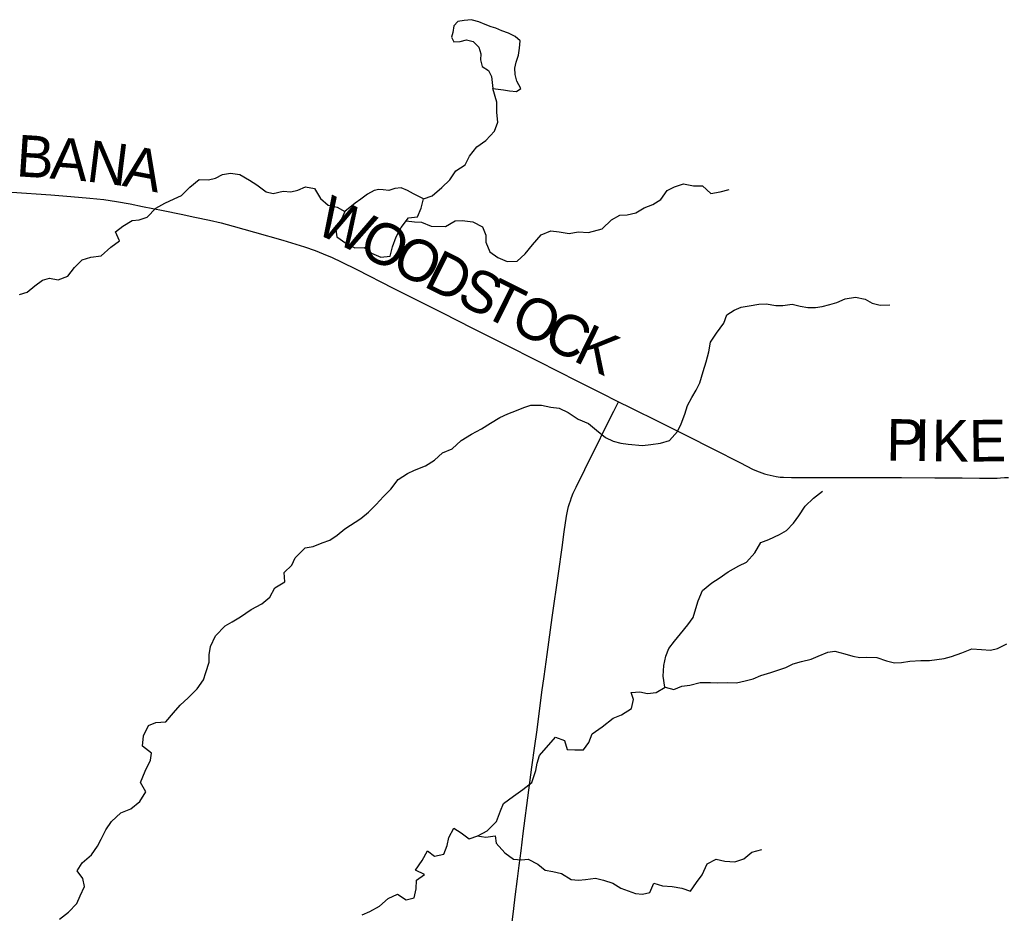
# Model space of a CAD drawing. Extents: x 0 to 1101, y 0 to 440.
# Drawn here: x 845.677 to 847.022, y 369.846 to 371.064 of the extents above; entities that cross this region are included whole.
import ezdxf

# ---------------------------------------------------------------- set-up
doc = ezdxf.new("R2010")
doc.units = 0
for name, color, linetype in [('GM_X_County_Road', 7, 'Continuous'), ('GM_X_County_Road_Text', 7, 'Continuous'), ('GM_X_Minor_Lake', 7, 'Continuous'), ('GM_X_Minor_River', 7, 'Continuous'), ('GM_X_Township_Road', 7, 'Continuous')]:
    doc.layers.add(name, color=color, linetype=linetype)

msp = doc.modelspace()

# ---------------------------------------------------------------- linework, layer by layer
at = {"layer": 'GM_X_County_Road'}
for points in [[(845.6665, 370.8285), (845.7198, 370.825), (845.7471, 370.8229), (845.7731, 370.8206), (845.7922, 370.8185), (845.8095, 370.816), (845.8279, 370.8128), (845.8449, 370.8094), (845.873, 370.8037), (845.8973, 370.7986), (845.9161, 370.7948), (845.9361, 370.7904), (845.9518, 370.7867), (845.9681, 370.7825), (845.9974, 370.7744), (846.0362, 370.7632), (846.0654, 370.7544), (846.0801, 370.7492), (846.0911, 370.7447), (846.1031, 370.7395), (846.1155, 370.7337), (846.1367, 370.7232), (846.1866, 370.6981), (846.2338, 370.6744), (846.2536, 370.6642), (846.2946, 370.6433), (846.3373, 370.6218), (846.3839, 370.5983), (846.4376, 370.5711), (846.4687, 370.5556), (846.4935, 370.5431)], [(846.4935, 370.5431), (846.5092, 370.5351), (846.5499, 370.5151), (846.5871, 370.4964), (846.6221, 370.4788), (846.6597, 370.4596), (846.6763, 370.4513), (846.6814, 370.449), (846.6854, 370.4474), (846.689, 370.4461), (846.6923, 370.445), (846.6963, 370.4438), (846.7001, 370.4429), (846.7042, 370.4419), (846.7085, 370.4412), (846.7137, 370.4405), (846.7183, 370.4401), (846.7294, 370.4396), (846.7667, 370.4397), (846.7934, 370.4398), (846.8189, 370.44), (846.8792, 370.4397), (846.9245, 370.4395), (846.9376, 370.4394), (846.9618, 370.4392), (846.9854, 370.4389), (847.0096, 370.439), (847.0142, 370.4392), (847.0197, 370.4396), (847.0251, 370.44)]]:
    msp.add_lwpolyline(points, dxfattribs=at)
at = {"layer": 'GM_X_Minor_Lake'}
for points in [[(846.2946, 371.0633), (846.2932, 371.0637), (846.2833, 371.0627), (846.2746, 371.0613), (846.2692, 371.0553), (846.2675, 371.0462), (846.2659, 371.0402), (846.2692, 371.0337), (846.2776, 371.034), (846.2864, 371.0365), (846.2954, 371.0341), (846.3033, 371.0264), (846.3058, 371.0173), (846.3053, 371.0089), (846.3079, 371.0001), (846.3161, 370.9947), (846.3202, 370.9863), (846.322, 370.97)], [(846.322, 370.97), (846.3366, 370.9682), (846.345, 370.967), (846.3545, 370.9661), (846.3602, 370.9698), (846.355, 370.9798), (846.3525, 370.9893), (846.3522, 370.9976), (846.3539, 371.006), (846.3574, 371.0154), (846.3587, 371.0249), (846.3596, 371.0351), (846.3525, 371.0409), (846.3438, 371.0456), (846.3344, 371.0484), (846.3265, 371.0523), (846.32, 371.0539), (846.3117, 371.0574), (846.303, 371.061), (846.2946, 371.0633)], [(846.2275, 370.8197), (846.2139, 370.8263), (846.206, 370.831), (846.1973, 370.8345), (846.1886, 370.8339), (846.1805, 370.831), (846.1726, 370.8318), (846.1669, 370.8323), (846.1604, 370.8309), (846.1512, 370.826), (846.1424, 370.8193), (846.1347, 370.8137), (846.1205, 370.8025)], [(846.1205, 370.8025), (846.1162, 370.7927), (846.1077, 370.7807), (846.1094, 370.7677), (846.1218, 370.7592), (846.1342, 370.753), (846.1472, 370.7532), (846.1569, 370.7458), (846.1697, 370.74), (846.1823, 370.7417), (846.1855, 370.7542), (846.1903, 370.7678), (846.1973, 370.7806), (846.2073, 370.7938), (846.2195, 370.7951), (846.2246, 370.8068), (846.2275, 370.8197)]]:
    msp.add_lwpolyline(points, dxfattribs=at)
at = {"layer": 'GM_X_Minor_River'}
for points in [[(845.9092, 370.8354), (845.9218, 370.8458), (845.9347, 370.8457), (845.9443, 370.8478), (845.9538, 370.853), (845.9649, 370.8544), (845.9774, 370.8527), (845.9905, 370.8449), (846.0007, 370.8387), (846.0131, 370.8294), (846.0229, 370.827), (846.0366, 370.8299), (846.0469, 370.829), (846.0564, 370.8315), (846.0671, 370.8359), (846.0792, 370.8335), (846.0874, 370.8201), (846.0979, 370.8108), (846.11, 370.8084), (846.1205, 370.8025), (846.1162, 370.7927), (846.1077, 370.7807), (846.1094, 370.7677), (846.1218, 370.7592), (846.1342, 370.753), (846.1472, 370.7532), (846.1569, 370.7458), (846.1697, 370.74), (846.1823, 370.7417), (846.1855, 370.7542), (846.1903, 370.7678), (846.1973, 370.7806), (846.2073, 370.7938), (846.2195, 370.7951), (846.2246, 370.8068), (846.2275, 370.8197), (846.2397, 370.8237), (846.2527, 370.8349), (846.2635, 370.8454), (846.2717, 370.8578), (846.2843, 370.866), (846.2902, 370.8777), (846.3002, 370.8905), (846.3129, 370.8991), (846.3244, 370.9118), (846.3292, 370.9243), (846.3275, 370.9372), (846.3277, 370.9516), (846.322, 370.97)], [(845.677, 370.6893), (845.6877, 370.6925), (845.698, 370.7011), (845.7084, 370.7086), (845.7179, 370.7115), (845.73, 370.7091), (845.743, 370.7142), (845.7519, 370.7262), (845.7623, 370.7367), (845.7745, 370.74), (845.7882, 370.7421), (845.8017, 370.7537), (845.8132, 370.7626), (845.8081, 370.7748), (845.818, 370.7823), (845.8307, 370.7901), (845.8402, 370.7911), (845.8512, 370.7948), (845.8628, 370.8068), (845.8751, 370.8138), (845.888, 370.8197), (845.898, 370.8241), (845.9092, 370.8354)], [(846.2042, 370.7897), (846.2156, 370.7883), (846.2251, 370.7878), (846.2383, 370.7823), (846.2577, 370.7821), (846.2711, 370.7895), (846.2806, 370.7901), (846.295, 370.7884), (846.3082, 370.7814), (846.3126, 370.7703), (846.3128, 370.7608), (846.3183, 370.7475), (846.3292, 370.7397), (846.3417, 370.7342), (846.3553, 370.7348), (846.3665, 370.7445), (846.3761, 370.7569), (846.3881, 370.7704), (846.4015, 370.776), (846.4125, 370.7747), (846.4261, 370.7726), (846.4387, 370.7747), (846.4527, 370.7737), (846.4714, 370.7788), (846.4841, 370.7912), (846.4952, 370.7975), (846.5051, 370.7977), (846.5172, 370.8006), (846.5283, 370.8073), (846.5402, 370.8121), (846.5513, 370.8188), (846.5598, 370.8308), (846.5698, 370.836), (846.5823, 370.84), (846.5956, 370.8375), (846.6081, 370.8374), (846.6194, 370.8269), (846.6319, 370.8294), (846.6445, 370.8323)], [(846.4384, 370.5195), (846.4528, 370.5132), (846.4633, 370.5043), (846.4757, 370.4943), (846.4862, 370.4892), (846.4968, 370.4864), (846.5067, 370.4851), (846.5264, 370.4833), (846.5374, 370.4847), (846.5507, 370.4868), (846.5629, 370.4904), (846.5741, 370.5024), (846.5788, 370.513), (846.5839, 370.5262), (846.5875, 370.538), (846.5934, 370.5489), (846.5992, 370.5587), (846.6043, 370.5689), (846.6091, 370.5844), (846.6131, 370.5976), (846.6167, 370.6109), (846.6191, 370.6241), (846.6269, 370.6366), (846.637, 370.6501), (846.6413, 370.6614), (846.6513, 370.6678), (846.6608, 370.6718), (846.6715, 370.6739), (846.6848, 370.676), (846.6947, 370.6767), (846.7079, 370.6742), (846.7174, 370.6741), (846.7304, 370.6762), (846.7413, 370.6734), (846.7516, 370.6717), (846.7618, 370.6716), (846.7713, 370.673), (846.7816, 370.6755), (846.7911, 370.6784), (846.8026, 370.6832), (846.8167, 370.6856), (846.8295, 370.6828), (846.8393, 370.6774), (846.8503, 370.6746), (846.8632, 370.6751)], [(845.7317, 369.8377), (845.7439, 369.8474), (845.7551, 369.8594), (845.7598, 369.8696), (845.7657, 369.8825), (845.7636, 369.8931), (845.7558, 369.9039), (845.7627, 369.9144), (845.7754, 369.9256), (845.7836, 369.9373), (845.7886, 369.9471), (845.7949, 369.9596), (845.8027, 369.9708), (845.815, 369.9828), (845.8287, 369.9883), (845.841, 369.9981), (845.8492, 370.0112), (845.8418, 370.0243), (845.8484, 370.0394), (845.8555, 370.0545), (845.8568, 370.0639), (845.8447, 370.0736), (845.8461, 370.0876), (845.8527, 370.1016), (845.863, 370.106), (845.8767, 370.107), (845.8868, 370.119), (845.896, 370.1295), (845.9072, 370.1396), (845.9191, 370.152), (845.9277, 370.164), (845.9312, 370.1742), (845.9356, 370.1882), (845.9357, 370.1981), (845.9374, 370.2095), (845.9441, 370.2238), (845.9572, 370.2377), (845.9671, 370.2432), (845.9782, 370.2499), (845.9928, 370.26), (846.0073, 370.2678), (846.0181, 370.2767), (846.0251, 370.2896), (846.0389, 370.2977), (846.0379, 370.3103), (846.0483, 370.3204), (846.053, 370.3302), (846.0665, 370.3441), (846.0772, 370.3458), (846.0894, 370.3506), (846.1001, 370.3543), (846.11, 370.361), (846.1204, 370.3699), (846.1423, 370.3841), (846.1526, 370.3927), (846.1634, 370.4032), (846.1734, 370.414), (846.1831, 370.4238), (846.1931, 370.4369), (846.2058, 370.4455), (846.2153, 370.4499), (846.2306, 370.4558), (846.2429, 370.4636), (846.2536, 370.4733), (846.2666, 370.4789), (846.2789, 370.4901), (846.2931, 370.499), (846.3069, 370.5061), (846.3191, 370.5139), (846.3318, 370.5217), (846.3425, 370.5265), (846.3543, 370.5312), (846.3646, 370.5353), (846.3742, 370.5382), (846.3886, 370.5384), (846.4015, 370.5355), (846.4125, 370.5343), (846.4249, 370.5284), (846.4384, 370.5195)], [(846.5568, 370.1539), (846.5542, 370.1692), (846.5551, 370.1836), (846.558, 370.1965), (846.5619, 370.2067), (846.5697, 370.2169), (846.5778, 370.2266), (846.5882, 370.239), (846.5952, 370.2492), (846.5991, 370.2613), (846.602, 370.2719), (846.6078, 370.2858), (846.6209, 370.2963), (846.6309, 370.3026), (846.6428, 370.3112), (846.6573, 370.3194), (846.668, 370.3245), (846.6792, 370.3373), (846.6874, 370.3512), (846.6984, 370.3553), (846.713, 370.3623), (846.7225, 370.3675), (846.7322, 370.3776), (846.7391, 370.3874), (846.7481, 370.4009), (846.7592, 370.4118), (846.7715, 370.4211)], [(846.233, 369.9308), (846.2428, 369.9239), (846.2553, 369.9263), (846.2601, 369.9381), (846.2621, 369.949), (846.2691, 369.9619), (846.2789, 369.9556), (846.2898, 369.9475), (846.3016, 369.9515), (846.3143, 369.9582), (846.327, 369.971), (846.3325, 369.9857), (846.3368, 369.9955), (846.3502, 370.0056), (846.3633, 370.0145), (846.3752, 370.0239), (846.3807, 370.0405), (846.3828, 370.0503), (846.386, 370.0609), (846.4076, 370.0857), (846.4197, 370.0814), (846.4237, 370.0692), (846.4339, 370.0686), (846.4457, 370.0685), (846.453, 370.0786), (846.4574, 370.0904), (846.4712, 370.1001), (846.4861, 370.1116), (846.4976, 370.1164), (846.5114, 370.125), (846.5138, 370.1371), (846.5106, 370.1466), (846.5227, 370.1476), (846.5329, 370.1452), (846.5447, 370.1469), (846.557, 370.154), (846.5687, 370.1508), (846.5798, 370.1556), (846.5908, 370.1569), (846.6049, 370.1602), (846.619, 370.1603), (846.6288, 370.1598), (846.6425, 370.1604), (846.6543, 370.1599), (846.6661, 370.1627), (846.6771, 370.1656), (846.6874, 370.1701), (846.7012, 370.174), (846.7119, 370.1777), (846.7214, 370.181), (846.7317, 370.1858), (846.7428, 370.1891), (846.7561, 370.1923), (846.7657, 370.1963), (846.779, 370.2019), (846.7885, 370.2032), (846.8018, 370.1996), (846.8127, 370.1961), (846.8226, 370.1944), (846.8321, 370.1951), (846.8457, 370.1945), (846.8586, 370.1901), (846.8695, 370.1873), (846.8794, 370.1876), (846.8905, 370.1897), (846.9057, 370.1903), (846.9174, 370.1905), (846.9273, 370.1919), (846.9372, 370.1933), (846.9475, 370.1958), (846.9616, 370.2009), (846.975, 370.2064), (846.9883, 370.2055), (847.0004, 370.2045), (847.0099, 370.2067), (847.0229, 370.213)], [(846.3008, 369.9513), (846.3126, 369.9495), (846.3252, 369.9516), (846.3269, 369.9413), (846.3385, 369.9282), (846.3502, 369.9197), (846.3611, 369.9188), (846.3706, 369.9195), (846.3835, 369.9128), (846.3936, 369.9047), (846.4038, 369.9027), (846.4159, 369.9002), (846.4291, 369.8921), (846.439, 369.8908), (846.4485, 369.8918), (846.4622, 369.8935), (846.4731, 369.8911), (846.486, 369.8871), (846.4969, 369.8801), (846.5067, 369.8766), (846.5165, 369.8727), (846.5264, 369.8721), (846.5363, 369.8743), (846.5418, 369.8867), (846.5535, 369.8832), (846.5668, 369.8822), (846.5797, 369.8802), (846.5918, 369.8762), (846.5999, 369.8879), (846.6076, 369.8984), (846.6143, 369.9131), (846.6265, 369.9198), (846.6383, 369.917), (846.6519, 369.916), (846.6645, 369.92), (846.6753, 369.929), (846.689, 369.933)], [(846.1441, 369.8439), (846.1544, 369.8483), (846.1678, 369.8554), (846.1797, 369.8662), (846.1923, 369.8717), (846.2043, 369.864), (846.215, 369.8669), (846.2178, 369.879), (846.2184, 369.8908), (846.2291, 369.8986), (846.2167, 369.9048), (846.226, 369.9176), (846.233, 369.9308)]]:
    msp.add_lwpolyline(points, dxfattribs=at)
at = {"layer": 'GM_X_Township_Road'}
msp.add_lwpolyline([(846.3482, 369.8302), (846.3508, 369.8524), (846.3527, 369.8684), (846.3558, 369.893), (846.3582, 369.9109), (846.3607, 369.9312), (846.3636, 369.9546), (846.3662, 369.9756), (846.3685, 369.9929), (846.3754, 370.0452), (846.3794, 370.0741), (846.382, 370.0926), (846.3868, 370.1288), (846.3892, 370.1473), (846.3924, 370.1688), (846.3962, 370.1984), (846.4032, 370.2489), (846.4118, 370.3091), (846.4167, 370.3442), (846.4196, 370.3657), (846.4227, 370.3873), (846.4235, 370.3918), (846.4245, 370.3964), (846.4253, 370.4003), (846.4266, 370.4043), (846.4279, 370.4081), (846.4296, 370.4125), (846.4319, 370.4183), (846.4359, 370.4267), (846.4476, 370.4508), (846.4542, 370.4641), (846.4638, 370.4836), (846.4745, 370.5053), (846.4871, 370.5303), (846.4899, 370.5359), (846.4935, 370.5431)], dxfattribs=at)

# ---------------------------------------------------------------- texts
at = {"layer": 'GM_X_County_Road_Text'}
for s, rotation, p in [('B', 356.2671, (845.6716, 370.8505)), ('A', 355.488, (845.7176, 370.8475)), ('N', 352.905, (845.767, 370.8436)), ('A', 349.199, (845.8158, 370.8376)), ('W', 333.5909, (846.0774, 370.7748)), ('O', 333.5897, (846.1364, 370.7455)), ('O', 333.5897, (846.1812, 370.7233)), ('D', 333.5906, (846.226, 370.701)), ('S', 333.5913, (846.2707, 370.6788)), ('T', 333.5921, (846.3051, 370.6618)), ('O', 333.5897, (846.3431, 370.6429)), ('C', 333.5915, (846.3879, 370.6206)), ('K', 333.7754, (846.4299, 370.5998)), ('P', 359.2493, (846.8583, 370.4628)), ('I', 359.2494, (846.8967, 370.4623)), ('K', 359.3252, (846.9201, 370.462)), ('E', 0.668, (846.9715, 370.4614))]:
    msp.add_text(s, height=0.0568, rotation=rotation, dxfattribs=at).set_placement(p)

doc.saveas('drawing.dxf')
